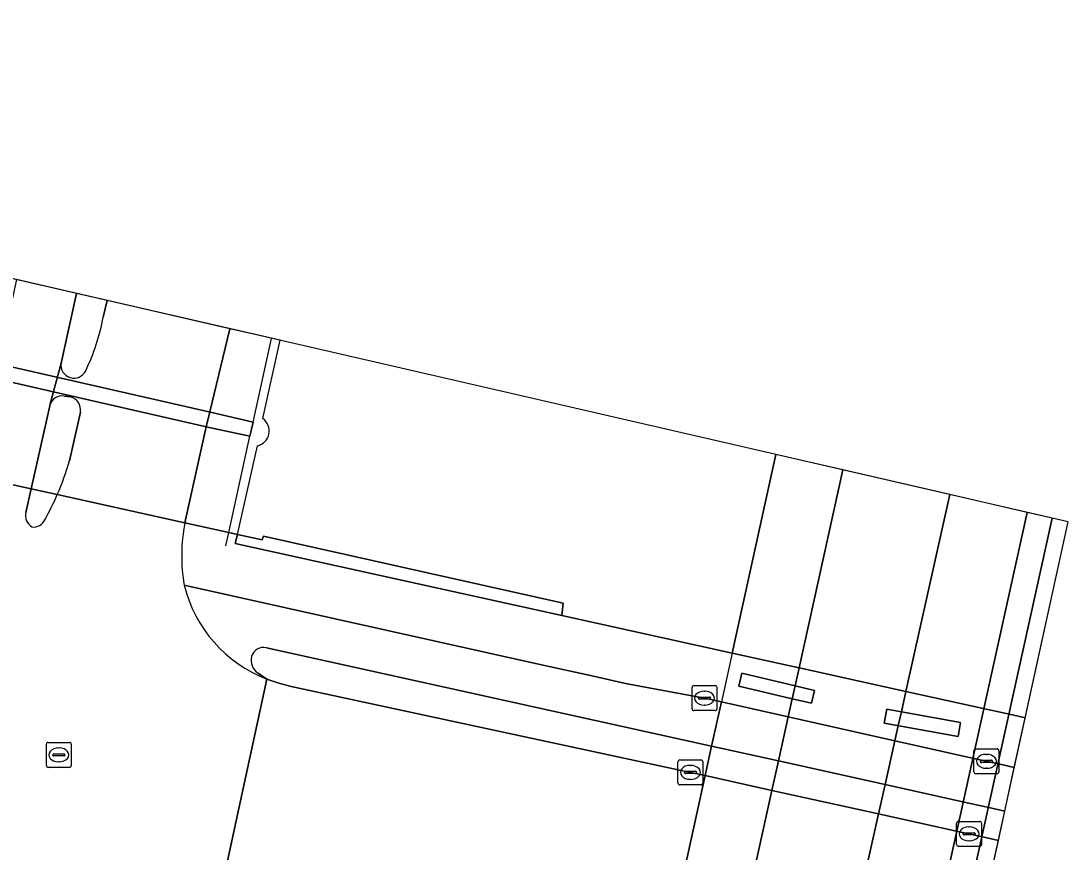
# Model space of a CAD drawing. Extents: x 161771 to 163125, y 382475 to 383179.
# Drawn here: x 163083.42 to 163125.44, y 382860.96 to 382894.29 of the extents above; entities that cross this region are included whole.
import ezdxf

# ---------------------------------------------------------------- set-up
doc = ezdxf.new("R2010")
doc.units = 0
for name, color, linetype in [('IMGEO_Berm_gesloten', 7, 'Continuous'), ('IMGEO_Dek', 7, 'Continuous'), ('IMGEO_Fietspad_gesloten', 7, 'Continuous'), ('IMGEO_Fietspad_open', 7, 'Continuous'), ('IMGEO_Hek', 7, 'Continuous'), ('IMGEO_Kademuur', 7, 'Continuous'), ('IMGEO_Kolk', 7, 'Continuous'), ('IMGEO_Pijler', 7, 'Continuous'), ('IMGEO_Rijbaan_lokaal_gesloten', 7, 'Continuous'), ('IMGEO_Rijbaan_lokaal_open', 7, 'Continuous'), ('IMGEO_Rijbaan_regionaal_gesloten', 7, 'Continuous'), ('IMGEO_Rioolput', 7, 'Continuous'), ('IMGEO_Verkeerseiland_gesloten', 7, 'Continuous'), ('IMGEO_Verkeerseiland_open', 7, 'Continuous'), ('IMGEO_Voetpad_gesloten', 7, 'Continuous'), ('IMGEO_Voetpad_open', 7, 'Continuous'), ('IMGEO_Waterloop', 7, 'Continuous')]:
    doc.layers.add(name, color=color, linetype=linetype)

msp = doc.modelspace()

# ---------------------------------------------------------------- linework, layer by layer
at = {"layer": 'IMGEO_Berm_gesloten'}
for points in [[(163116.394, 382876.283), (163113.712, 382876.901), (163111.955, 382868.934), (163111.524, 382866.98), (163111.132, 382865.201), (163110.872, 382864.021), (163109.356, 382857.146), (163109.108, 382856.02), (163108.723, 382854.273), (163108.495, 382853.241), (163108.985, 382853.133), (163111.173, 382852.65), (163111.403, 382853.691), (163111.787, 382855.428), (163112.052, 382856.631), (163113.554, 382863.429), (163113.815, 382864.608), (163114.206, 382866.379), (163114.366, 382867.104), (163114.481, 382867.624), (163114.64, 382868.342)], [(163124.792, 382874.35), (163123.799, 382874.579), (163118.597, 382851.012), (163119.599, 382850.791)]]:
    msp.add_lwpolyline(points, close=True, dxfattribs=at)
at = {"layer": 'IMGEO_Dek'}
for points in [[(163093.814, 382881.481), (163080.805, 382884.475), (163080.805, 382884.475), (163080.082, 382881.211)], [(163093.119, 382878.341), (163093.814, 382881.481)], [(163079.881, 382880.144), (163079.046, 382876.582), (163079.44, 382876.495), (163081.514, 382876.037), (163083.917, 382875.506), (163090.124, 382874.134), (163091.756, 382873.773), (163092.1, 382873.697), (163092.903, 382877.253)]]:
    msp.add_lwpolyline(points, dxfattribs=at)
msp.add_lwpolyline([(163120.278, 382850.642), (163125.436, 382874.202), (163113.712, 382876.901), (163111.955, 382868.934), (163111.524, 382866.98), (163111.132, 382865.201), (163110.872, 382864.021), (163109.356, 382857.146), (163109.108, 382856.02), (163108.723, 382854.273), (163108.495, 382853.241), (163108.985, 382853.133), (163111.173, 382852.65), (163118.753, 382850.978), (163119.742, 382850.76)], close=True, dxfattribs=at)
msp.add_arc((163092.777, 382877.844), 0.604, 282.0763, 55.4659, dxfattribs=at)
at = {"layer": 'IMGEO_Fietspad_gesloten'}
msp.add_lwpolyline([(163085.65, 382883.36), (163083.232, 382883.917), (163082.49, 382880.538), (163082.367, 382879.948), (163081.514, 382876.037), (163083.822, 382875.527), (163084.569, 382878.855), (163084.575, 382878.877), (163085.027, 382880.564)], close=True, dxfattribs=at)
at = {"layer": 'IMGEO_Fietspad_open'}
for points in [[(163123.28, 382864.352), (163122.764, 382864.465), (163121.773, 382864.683), (163118.487, 382865.419), (163114.206, 382866.379), (163111.524, 382866.98), (163110.848, 382867.131), (163107.67, 382867.72), (163106.394, 382868.004), (163104.188, 382868.496), (163089.97, 382871.663)], [(163093.264, 382869.153), (163111.132, 382865.201), (163113.815, 382864.608), (163118.095, 382863.661), (163121.387, 382862.933), (163122.378, 382862.714), (163122.896, 382862.599), (163123.28, 382864.352)], [(163093.283, 382867.893), (163092.929, 382868.129)]]:
    msp.add_lwpolyline(points, dxfattribs=at)
for centre, radius, start, end in [((163095.243, 382872.956), 5.43, 193.7813, 248.8354), ((163093.167, 382868.639), 0.523, 79.2874, 162.072), ((163093.267, 382868.646), 0.617, 165.5377, 236.8232)]:
    msp.add_arc(centre, radius, start, end, dxfattribs=at)
at = {"layer": 'IMGEO_Hek'}
for points in [[(163091.756, 382873.773), (163092.605, 382877.633), (163092.731, 382878.205), (163093.469, 382881.56)], [(163111.955, 382868.934), (163113.712, 382876.901)], [(163091.637, 382873.233), (163091.756, 382873.773)], [(163093.095, 382873.474), (163092.1, 382873.697)], [(163093.144, 382873.625), (163093.095, 382873.474)], [(163105.179, 382870.936), (163093.144, 382873.625)], [(163105.115, 382870.442), (163105.179, 382870.936)], [(163111.955, 382868.934), (163105.115, 382870.442)], [(163111.955, 382868.934), (163111.524, 382866.98)], [(163114.64, 382868.342), (163111.955, 382868.934)], [(163118.928, 382867.396), (163114.64, 382868.342)], [(163122.211, 382866.672), (163118.928, 382867.396)], [(163111.132, 382865.201), (163111.524, 382866.98)], [(163123.203, 382866.454), (163122.211, 382866.672)], [(163123.715, 382866.341), (163123.203, 382866.454)], [(163110.872, 382864.021), (163111.132, 382865.201)], [(163109.356, 382857.146), (163110.872, 382864.021)]]:
    msp.add_lwpolyline(points, dxfattribs=at)
at = {"layer": 'IMGEO_Kademuur'}
msp.add_lwpolyline([(163092.1, 382873.697), (163091.756, 382873.773), (163089.997, 382874.162), (163084.874, 382875.294), (163083.822, 382875.527), (163081.514, 382876.037), (163079.44, 382876.495), (163079.046, 382876.582)], dxfattribs=at)
msp.add_lwpolyline([(163093.144, 382873.625), (163093.095, 382873.474), (163092.1, 382873.697), (163092.017, 382873.33), (163105.115, 382870.442), (163105.179, 382870.936)], close=True, dxfattribs=at)
at = {"layer": 'IMGEO_Kolk'}
for p, q in [((163110.347, 382866.704), (163110.347, 382867.556)), ((163110.422, 382867.63), (163111.274, 382867.63)), ((163110.835, 382867.41), (163110.86, 382867.41)), ((163111.348, 382867.556), (163111.348, 382866.704)), ((163110.606, 382867.124), (163110.606, 382867.136)), ((163111.044, 382867.087), (163110.646, 382867.087)), ((163110.649, 382867.173), (163111.047, 382867.173)), ((163111.09, 382867.136), (163111.09, 382867.124)), ((163111.274, 382866.63), (163110.422, 382866.63)), ((163110.858, 382866.85), (163110.833, 382866.85)), ((163121.658, 382864.169), (163121.658, 382865.021)), ((163121.733, 382865.095), (163122.585, 382865.095)), ((163122.146, 382864.875), (163122.171, 382864.875)), ((163122.659, 382865.021), (163122.659, 382864.169)), ((163109.78, 382863.726), (163109.78, 382864.578)), ((163109.855, 382864.652), (163110.707, 382864.652)), ((163110.268, 382864.432), (163110.293, 382864.432)), ((163110.781, 382864.578), (163110.781, 382863.726)), ((163121.917, 382864.589), (163121.917, 382864.601)), ((163122.355, 382864.552), (163121.957, 382864.552)), ((163121.96, 382864.638), (163122.358, 382864.638)), ((163122.401, 382864.601), (163122.401, 382864.589)), ((163110.039, 382864.146), (163110.039, 382864.158)), ((163110.477, 382864.109), (163110.079, 382864.109)), ((163110.082, 382864.195), (163110.48, 382864.195)), ((163110.523, 382864.158), (163110.523, 382864.146)), ((163122.585, 382864.095), (163121.733, 382864.095)), ((163122.169, 382864.315), (163122.144, 382864.315)), ((163110.707, 382863.652), (163109.855, 382863.652)), ((163110.291, 382863.872), (163110.266, 382863.872)), ((163120.963, 382861.258), (163120.963, 382862.11)), ((163121.038, 382862.184), (163121.89, 382862.184)), ((163121.451, 382861.964), (163121.476, 382861.964)), ((163121.964, 382862.11), (163121.964, 382861.258)), ((163121.222, 382861.678), (163121.222, 382861.69)), ((163121.66, 382861.641), (163121.262, 382861.641)), ((163121.265, 382861.727), (163121.663, 382861.727)), ((163121.706, 382861.69), (163121.706, 382861.678)), ((163121.89, 382861.184), (163121.038, 382861.184)), ((163121.474, 382861.404), (163121.449, 382861.404))]:
    msp.add_line(p, q, dxfattribs=at)
for points in [[(163110.347, 382866.704), (163110.347, 382867.556)], [(163110.422, 382867.63), (163111.274, 382867.63)], [(163111.348, 382867.556), (163111.348, 382866.704)], [(163111.274, 382866.63), (163110.422, 382866.63)], [(163121.658, 382864.169), (163121.658, 382865.021)], [(163121.733, 382865.095), (163122.585, 382865.095)], [(163122.659, 382865.021), (163122.659, 382864.169)], [(163109.78, 382863.726), (163109.78, 382864.578)], [(163109.855, 382864.652), (163110.707, 382864.652)], [(163110.781, 382864.578), (163110.781, 382863.726)], [(163122.585, 382864.095), (163121.733, 382864.095)], [(163110.707, 382863.652), (163109.855, 382863.652)], [(163120.963, 382861.258), (163120.963, 382862.11)], [(163121.038, 382862.184), (163121.89, 382862.184)], [(163121.964, 382862.11), (163121.964, 382861.258)], [(163121.89, 382861.184), (163121.038, 382861.184)]]:
    msp.add_lwpolyline(points, dxfattribs=at)
for centre, radius, start, end in [((163110.424, 382867.554), 0.0765, 91.552, 178.448), ((163110.424, 382867.554), 0.0765, 91.552, 178.448), ((163111.272, 382867.554), 0.0765, 1.552, 88.448), ((163111.272, 382867.554), 0.0765, 1.552, 88.448), ((163110.646, 382867.133), 0.0403, 85.8775, 175.7526), ((163110.643, 382867.123), 0.0366, 178.938, 274.7102), ((163111.047, 382867.13), 0.043, 264.8664, 352.4533), ((163111.051, 382867.135), 0.0386, 1.7309, 96.639), ((163110.424, 382866.706), 0.0765, 181.552, 268.448), ((163110.424, 382866.706), 0.0765, 181.552, 268.448), ((163111.272, 382866.706), 0.0765, 271.552, 358.448), ((163111.272, 382866.706), 0.0765, 271.552, 358.448), ((163121.735, 382865.019), 0.0765, 91.552, 178.448), ((163121.735, 382865.019), 0.0765, 91.552, 178.448), ((163122.583, 382865.019), 0.0765, 1.552, 88.448), ((163122.583, 382865.019), 0.0765, 1.552, 88.448), ((163109.857, 382864.576), 0.0765, 91.552, 178.448), ((163109.857, 382864.576), 0.0765, 91.552, 178.448), ((163110.705, 382864.576), 0.0765, 1.552, 88.448), ((163110.705, 382864.576), 0.0765, 1.552, 88.448), ((163121.957, 382864.598), 0.0403, 85.8775, 175.7526), ((163121.954, 382864.588), 0.0366, 178.938, 274.7102), ((163122.358, 382864.595), 0.043, 264.8664, 352.4533), ((163122.362, 382864.6), 0.0386, 1.7309, 96.639), ((163110.079, 382864.155), 0.0403, 85.8775, 175.7526), ((163110.076, 382864.145), 0.0366, 178.938, 274.7102), ((163110.48, 382864.152), 0.043, 264.8664, 352.4533), ((163110.484, 382864.157), 0.0386, 1.7309, 96.639), ((163121.735, 382864.171), 0.0765, 181.552, 268.448), ((163121.735, 382864.171), 0.0765, 181.552, 268.448), ((163122.583, 382864.171), 0.0765, 271.552, 358.448), ((163122.583, 382864.171), 0.0765, 271.552, 358.448), ((163109.857, 382863.728), 0.0765, 181.552, 268.448), ((163109.857, 382863.728), 0.0765, 181.552, 268.448), ((163110.705, 382863.728), 0.0765, 271.552, 358.448), ((163110.705, 382863.728), 0.0765, 271.552, 358.448), ((163121.04, 382862.108), 0.0765, 91.552, 178.448), ((163121.04, 382862.108), 0.0765, 91.552, 178.448), ((163121.888, 382862.108), 0.0765, 1.552, 88.448), ((163121.888, 382862.108), 0.0765, 1.552, 88.448), ((163121.262, 382861.687), 0.0403, 85.8775, 175.7526), ((163121.259, 382861.677), 0.0366, 178.938, 274.7102), ((163121.663, 382861.684), 0.043, 264.8664, 352.4533), ((163121.667, 382861.689), 0.0386, 1.7309, 96.639), ((163121.04, 382861.26), 0.0765, 181.552, 268.448), ((163121.04, 382861.26), 0.0765, 181.552, 268.448), ((163121.888, 382861.26), 0.0765, 271.552, 358.448), ((163121.888, 382861.26), 0.0765, 271.552, 358.448)]:
    msp.add_arc(centre, radius, start, end, dxfattribs=at)
for centre, major_axis, ratio, start_param, end_param in [((163110.834, 382867.13), (-0.387, 0.002), 0.722429, 4.712389, 7.853982), ((163110.859, 382867.13), (-0.39, 0.002), 0.717154, 1.570796, 4.712389), ((163122.145, 382864.595), (-0.387, 0.002), 0.722429, 4.712389, 7.853982), ((163122.17, 382864.595), (-0.39, 0.002), 0.717154, 1.570796, 4.712389), ((163110.267, 382864.152), (-0.387, 0.002), 0.722429, 4.712389, 7.853982), ((163110.292, 382864.152), (-0.39, 0.002), 0.717154, 1.570796, 4.712389), ((163121.45, 382861.684), (-0.387, 0.002), 0.722429, 4.712389, 7.853982), ((163121.475, 382861.684), (-0.39, 0.002), 0.717154, 1.570796, 4.712389)]:
    msp.add_ellipse(centre, major_axis=major_axis, ratio=ratio, start_param=start_param, end_param=end_param, dxfattribs=at)
at = {"layer": 'IMGEO_Pijler'}
for points in [[(163082.49, 382880.538), (163080.43, 382880.995), (163080.298, 382880.396), (163082.367, 382879.948), (163090.97, 382877.991), (163092.605, 382877.633), (163092.731, 382878.205), (163091.075, 382878.592)], [(163114.481, 382867.624), (163112.345, 382868.128), (163112.222, 382867.609), (163114.366, 382867.104), (163115.138, 382866.922), (163115.26, 382867.44)], [(163118.746, 382866.578), (163118.161, 382866.684), (163118.061, 382866.131), (163121.021, 382865.597), (163121.121, 382866.149)]]:
    msp.add_lwpolyline(points, close=True, dxfattribs=at)
at = {"layer": 'IMGEO_Rijbaan_lokaal_gesloten'}
for points in [[(163091.802, 382881.944), (163086.871, 382883.079), (163086.718, 382882.412)], [(163084.874, 382875.294), (163089.997, 382874.162), (163090.848, 382878.018), (163090.992, 382878.611), (163091.802, 382881.944)], [(163085.027, 382880.564), (163084.575, 382878.877)], [(163085.156, 382879.246), (163085.403, 382879.209)], [(163085.801, 382878.605), (163085.363, 382876.653)], [(163083.608, 382874.572), (163083.822, 382875.527), (163081.514, 382876.037)], [(163089.995, 382874.152), (163089.997, 382874.162), (163084.874, 382875.294)], [(163091.641, 382860.416), (163091.667, 382860.411), (163093.283, 382867.893)]]:
    msp.add_lwpolyline(points, dxfattribs=at)
for centre, radius, start, end in [((163078.072, 382884.047), 8.799, 334.5133, 349.2894), ((163085.544, 382880.489), 0.523, 171.7336, 334.1669), ((163085.075, 382878.731), 0.521, 81.0666, 163.7736), ((163085.284, 382878.697), 0.525, 349.8807, 76.8843), ((163074.61, 382879.755), 11.192, 336.5105, 343.9097), ((163074.271, 382879.942), 11.577, 330.7211, 336.3298), ((163084.168, 382874.471), 0.569, 169.7914, 236.6298), ((163083.913, 382874.499), 0.506, 263.4702, 334.3737), ((163096.545, 382872.842), 6.679, 168.686, 190.1631), ((163095.243, 382872.956), 5.43, 193.7813, 248.8354)]:
    msp.add_arc(centre, radius, start, end, dxfattribs=at)
at = {"layer": 'IMGEO_Rijbaan_lokaal_open'}
msp.add_lwpolyline([(163121.152, 382854.635), (163122.638, 382861.422), (163122.119, 382861.537), (163121.128, 382861.757), (163117.832, 382862.485), (163113.554, 382863.429), (163110.872, 382864.021), (163110.281, 382864.151), (163097.181, 382866.968), (163094.253, 382867.592), (163093.765, 382867.729), (163093.283, 382867.893), (163091.667, 382860.411)], dxfattribs=at)
at = {"layer": 'IMGEO_Rijbaan_regionaal_gesloten'}
for points in [[(163120.69, 382875.294), (163116.394, 382876.283), (163114.64, 382868.342), (163114.481, 382867.624), (163114.366, 382867.104), (163114.206, 382866.379), (163113.815, 382864.608), (163113.554, 382863.429), (163112.052, 382856.631), (163111.787, 382855.428), (163111.403, 382853.691), (163111.173, 382852.65), (163115.451, 382851.706), (163115.685, 382852.76), (163116.07, 382854.482), (163116.34, 382855.691), (163117.364, 382860.385), (163117.832, 382862.485), (163118.095, 382863.661), (163118.487, 382865.419), (163118.623, 382866.03), (163118.746, 382866.578), (163118.928, 382867.396)], [(163123.799, 382874.579), (163120.69, 382875.294), (163118.928, 382867.396), (163118.746, 382866.578), (163118.623, 382866.03), (163118.487, 382865.419), (163118.095, 382863.661), (163117.832, 382862.485), (163117.364, 382860.385), (163116.34, 382855.691), (163116.07, 382854.482), (163115.685, 382852.76), (163115.451, 382851.706), (163118.597, 382851.012)], [(163120.278, 382850.641), (163125.436, 382874.202), (163124.792, 382874.35), (163119.599, 382850.791)]]:
    msp.add_lwpolyline(points, close=True, dxfattribs=at)
at = {"layer": 'IMGEO_Rioolput'}
for p, q in [((163084.436, 382864.426), (163084.436, 382865.278)), ((163084.511, 382865.352), (163085.363, 382865.352)), ((163085.437, 382865.278), (163085.437, 382864.426)), ((163084.695, 382864.846), (163084.695, 382864.858)), ((163084.738, 382864.895), (163085.136, 382864.895)), ((163084.924, 382865.132), (163084.949, 382865.132)), ((163085.179, 382864.858), (163085.179, 382864.846)), ((163085.133, 382864.809), (163084.735, 382864.809)), ((163084.947, 382864.572), (163084.922, 382864.572)), ((163085.363, 382864.352), (163084.511, 382864.352))]:
    msp.add_line(p, q, dxfattribs=at)
for points in [[(163084.436, 382864.426), (163084.436, 382865.278)], [(163084.511, 382865.352), (163085.363, 382865.352)], [(163085.437, 382865.278), (163085.437, 382864.426)], [(163085.363, 382864.352), (163084.511, 382864.352)]]:
    msp.add_lwpolyline(points, dxfattribs=at)
for centre, radius, start, end in [((163084.513, 382865.276), 0.0765, 91.552, 178.448), ((163084.513, 382865.276), 0.0765, 91.552, 178.448), ((163085.361, 382865.276), 0.0765, 1.552, 88.448), ((163085.361, 382865.276), 0.0765, 1.552, 88.448), ((163084.735, 382864.855), 0.0403, 85.8775, 175.7526), ((163084.732, 382864.845), 0.0366, 178.938, 274.7102), ((163085.136, 382864.852), 0.043, 264.8664, 352.4533), ((163085.14, 382864.857), 0.0386, 1.7309, 96.639), ((163084.513, 382864.428), 0.0765, 181.552, 268.448), ((163084.513, 382864.428), 0.0765, 181.552, 268.448), ((163085.361, 382864.428), 0.0765, 271.552, 358.448), ((163085.361, 382864.428), 0.0765, 271.552, 358.448)]:
    msp.add_arc(centre, radius, start, end, dxfattribs=at)
for centre, major_axis, ratio, start_param, end_param in [((163084.923, 382864.852), (-0.387, 0.002), 0.722429, 4.712389, 7.853982), ((163084.948, 382864.852), (-0.39, 0.002), 0.717154, 1.570796, 4.712389)]:
    msp.add_ellipse(centre, major_axis=major_axis, ratio=ratio, start_param=start_param, end_param=end_param, dxfattribs=at)
at = {"layer": 'IMGEO_Verkeerseiland_gesloten'}
for points in [[(163085.403, 382879.209), (163085.156, 382879.246)], [(163084.575, 382878.877), (163084.569, 382878.855), (163083.822, 382875.527), (163084.874, 382875.294)], [(163085.363, 382876.653), (163085.801, 382878.605)], [(163084.874, 382875.294), (163083.822, 382875.527), (163083.608, 382874.572)]]:
    msp.add_lwpolyline(points, dxfattribs=at)
for centre, radius, start, end in [((163085.075, 382878.731), 0.521, 81.0666, 163.7736), ((163085.284, 382878.697), 0.525, 349.8807, 76.8843), ((163074.61, 382879.755), 11.192, 336.5105, 343.9097), ((163074.271, 382879.942), 11.577, 330.7211, 336.3298), ((163084.168, 382874.471), 0.569, 169.7914, 236.6298), ((163083.913, 382874.499), 0.506, 263.4702, 334.3737)]:
    msp.add_arc(centre, radius, start, end, dxfattribs=at)
at = {"layer": 'IMGEO_Verkeerseiland_open'}
for points in [[(163085.65, 382883.36), (163085.027, 382880.564)], [(163086.718, 382882.412), (163086.871, 382883.079), (163085.65, 382883.36)], [(163122.896, 382862.599), (163122.378, 382862.714), (163121.387, 382862.933), (163118.095, 382863.661), (163113.815, 382864.608), (163111.132, 382865.201), (163093.264, 382869.153)], [(163092.929, 382868.129), (163093.283, 382867.893), (163093.765, 382867.729), (163094.253, 382867.592), (163097.181, 382866.968), (163110.281, 382864.151), (163110.872, 382864.021), (163113.554, 382863.429), (163117.832, 382862.485), (163121.128, 382861.757), (163122.119, 382861.537), (163122.638, 382861.422), (163122.896, 382862.599)]]:
    msp.add_lwpolyline(points, dxfattribs=at)
for centre, radius, start, end in [((163078.072, 382884.047), 8.799, 334.5133, 349.2894), ((163085.544, 382880.489), 0.523, 171.7336, 334.1669), ((163093.167, 382868.639), 0.523, 79.2874, 162.072), ((163093.267, 382868.646), 0.617, 165.5377, 236.8232)]:
    msp.add_arc(centre, radius, start, end, dxfattribs=at)
at = {"layer": 'IMGEO_Voetpad_gesloten'}
for points in [[(163123.715, 382866.341), (163123.203, 382866.454), (163122.211, 382866.672), (163118.928, 382867.396), (163114.64, 382868.342), (163111.955, 382868.934), (163105.115, 382870.442), (163092.017, 382873.33), (163092.1, 382873.697), (163091.756, 382873.773), (163089.997, 382874.162), (163089.995, 382874.152)], [(163089.97, 382871.663), (163104.188, 382868.496), (163106.394, 382868.004), (163107.67, 382867.72), (163110.848, 382867.131), (163111.524, 382866.98), (163114.206, 382866.379), (163118.487, 382865.419), (163121.773, 382864.683), (163122.764, 382864.465), (163123.28, 382864.352), (163123.715, 382866.341)]]:
    msp.add_lwpolyline(points, dxfattribs=at)
for points in [[(163115.138, 382866.922), (163114.366, 382867.104), (163112.222, 382867.609), (163112.345, 382868.128), (163114.481, 382867.624), (163115.26, 382867.44)], [(163121.021, 382865.597), (163118.061, 382866.131), (163118.161, 382866.684), (163118.746, 382866.578), (163121.121, 382866.149)]]:
    msp.add_lwpolyline(points, close=True, dxfattribs=at)
msp.add_arc((163096.545, 382872.842), 6.679, 168.686, 190.1631, dxfattribs=at)
at = {"layer": 'IMGEO_Voetpad_open'}
for points in [[(163093.814, 382881.481), (163091.802, 382881.944), (163090.992, 382878.611), (163090.848, 382878.018), (163089.997, 382874.162), (163091.756, 382873.773), (163092.1, 382873.697), (163092.903, 382877.253)], [(163093.119, 382878.341), (163093.814, 382881.481)]]:
    msp.add_lwpolyline(points, dxfattribs=at)
msp.add_arc((163092.777, 382877.844), 0.604, 282.0763, 55.4659, dxfattribs=at)
at = {"layer": 'IMGEO_Waterloop'}
msp.add_lwpolyline([(163081.514, 382876.037), (163083.822, 382875.527), (163084.874, 382875.294), (163089.997, 382874.162), (163091.756, 382873.773), (163092.1, 382873.697), (163093.095, 382873.474), (163093.144, 382873.625), (163105.179, 382870.936), (163105.115, 382870.442), (163111.955, 382868.934), (163114.64, 382868.342), (163118.928, 382867.396), (163122.211, 382866.672), (163123.203, 382866.454), (163123.715, 382866.341), (163125.436, 382874.202), (162549.091, 383006.865)], dxfattribs=at)
msp.add_lwpolyline([(163080.43, 382880.995), (163082.49, 382880.538), (163091.075, 382878.592), (163092.731, 382878.205), (163092.605, 382877.633), (163090.97, 382877.991), (163082.367, 382879.948), (163080.298, 382880.396)], close=True, dxfattribs=at)

doc.saveas('drawing.dxf')
